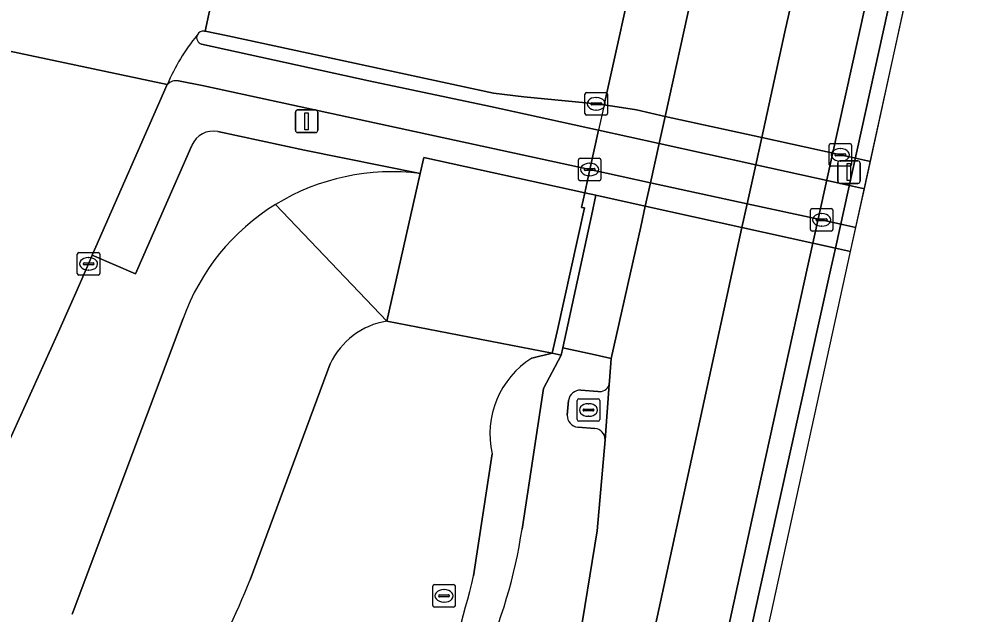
# Model space of a CAD drawing. Extents: x 161771 to 163125, y 382475 to 383179.
# Drawn here: x 163083.42 to 163125.44, y 382834.56 to 382860.96 of the extents above; entities that cross this region are included whole.
import ezdxf

# ---------------------------------------------------------------- set-up
doc = ezdxf.new("R2010")
doc.units = 0
for name, color, linetype in [('IMGEO_Berm_gesloten', 7, 'Continuous'), ('IMGEO_Berm_groen', 7, 'Continuous'), ('IMGEO_Berm_open', 7, 'Continuous'), ('IMGEO_Dek', 7, 'Continuous'), ('IMGEO_Fietspad_open', 7, 'Continuous'), ('IMGEO_Hek', 7, 'Continuous'), ('IMGEO_Kolk', 7, 'Continuous'), ('IMGEO_Lichtmast', 7, 'Continuous'), ('IMGEO_Muur', 7, 'Continuous'), ('IMGEO_Rijbaan_lokaal_gesloten', 7, 'Continuous'), ('IMGEO_Rijbaan_lokaal_open', 7, 'Continuous'), ('IMGEO_Rijbaan_regionaal_gesloten', 7, 'Continuous'), ('IMGEO_Rioolput', 7, 'Continuous'), ('IMGEO_Verkeerseiland_open', 7, 'Continuous'), ('IMGEO_Voetpad_open', 7, 'Continuous')]:
    doc.layers.add(name, color=color, linetype=linetype)

msp = doc.modelspace()

# ---------------------------------------------------------------- linework, layer by layer
at = {"layer": 'IMGEO_Berm_gesloten'}
for points in [[(163116.394, 382876.283), (163113.712, 382876.901), (163111.955, 382868.934), (163111.524, 382866.98), (163111.132, 382865.201), (163110.872, 382864.021), (163109.356, 382857.146), (163109.108, 382856.02), (163108.723, 382854.273), (163108.495, 382853.241), (163108.985, 382853.133), (163111.173, 382852.65), (163111.403, 382853.691), (163111.787, 382855.428), (163112.052, 382856.631), (163113.554, 382863.429), (163113.815, 382864.608), (163114.206, 382866.379), (163114.366, 382867.104), (163114.481, 382867.624), (163114.64, 382868.342)], [(163124.792, 382874.35), (163123.799, 382874.579), (163118.597, 382851.012), (163119.599, 382850.791)], [(163119.599, 382850.791), (163118.753, 382850.978), (163118.597, 382851.012), (163118.389, 382850.071), (163115.994, 382839.194), (163112.568, 382823.482), (163109.53, 382809.698), (163104.888, 382788.699), (163097.779, 382756.342), (163092.352, 382731.806), (163089.329, 382718.022), (163090.29, 382717.805), (163093.317, 382731.613), (163098.678, 382755.809), (163105.855, 382788.441), (163110.44, 382809.236), (163116.235, 382835.587), (163119.385, 382849.819)]]:
    msp.add_lwpolyline(points, close=True, dxfattribs=at)
at = {"layer": 'IMGEO_Berm_groen'}
for points in [[(163101.198, 382854.098), (163096.064, 382855.134), (163092.23, 382855.963)], [(163091.076, 382855.349), (163088.583, 382849.647), (163086.663, 382850.479), (163086.501, 382850.092), (163086, 382848.944), (163085.107, 382846.948), (163082.284, 382840.738)], [(163099.721, 382847.548), (163094.788, 382852.724)], [(163090.691, 382847.667), (163085.778, 382834.557)], [(163085.778, 382834.557), (163090.691, 382847.667)], [(163106.146, 382845.911), (163107.053, 382846.133), (163099.721, 382847.548)], [(163109.57, 382844.733), (163109.582, 382844.908), (163109.658, 382845.897), (163108.959, 382846.051), (163107.52, 382846.361), (163107.451, 382846.044), (163106.67, 382844.567), (163105.713, 382838.322)], [(163105.713, 382838.322), (163106.67, 382844.567), (163107.451, 382846.044), (163107.053, 382846.133), (163106.146, 382845.911)], [(163097.21, 382845.651), (163093.669, 382836.081)], [(163093.669, 382836.081), (163097.21, 382845.651)], [(163108.317, 382844.49), (163109.077, 382844.436)], [(163107.711, 382843.379), (163107.772, 382844.036)], [(163108.945, 382842.788), (163108.185, 382842.848)], [(163108.178, 382833.243), (163108.39, 382834.252), (163109.047, 382838.25), (163109.396, 382842.292)], [(163104.39, 382841.669), (163103.566, 382836.25)], [(163103.566, 382836.25), (163104.39, 382841.669)]]:
    msp.add_lwpolyline(points, dxfattribs=at)
msp.add_lwpolyline([(163108.475, 382852.571), (163108.354, 382852.597), (163108.495, 382853.241), (163101.357, 382854.803), (163101.198, 382854.098), (163099.721, 382847.548), (163107.053, 382846.133), (163107.266, 382847.097)], close=True, dxfattribs=at)
for centre, radius, start, end in [((163092.033, 382854.942), 1.04, 79.0922, 156.9393), ((163099.939, 382844.331), 9.847, 82.6559, 121.541), ((163099.933, 382844.368), 9.813, 121.6197, 160.354), ((163099.933, 382844.368), 9.813, 121.6197, 160.354), ((163100.24, 382844.25), 3.338, 98.948, 155.1923), ((163100.24, 382844.25), 3.338, 98.948, 155.1923), ((163108.261, 382842.551), 3.97, 122.1852, 192.84), ((163108.261, 382842.551), 3.97, 122.1852, 192.84), ((163109.163, 382844.85), 0.423, 258.2423, 343.89), ((163108.308, 382843.947), 0.543, 89.0553, 170.5351), ((163108.246, 382843.379), 0.535, 180.0348, 263.473), ((163108.899, 382842.293), 0.497, 359.9049, 84.654), ((163082.994, 382841.779), 22.98, 335.6666, 351.3481), ((163082.994, 382841.779), 22.98, 335.6666, 351.3481), ((163038.138, 382852.351), 67.38, 336.54173, 346.17527), ((163038.138, 382852.351), 67.38, 336.54173, 346.17527), ((163042.869, 382856.975), 54.929, 327.0532, 337.643), ((163042.869, 382856.975), 54.929, 327.0532, 337.643)]:
    msp.add_arc(centre, radius, start, end, dxfattribs=at)
at = {"layer": 'IMGEO_Berm_open'}
for points in [[(163094.788, 382852.724), (163099.721, 382847.548), (163101.198, 382854.098)], [(163109.396, 382842.292), (163109.57, 382844.733)], [(163109.077, 382844.436), (163108.317, 382844.49)], [(163107.772, 382844.036), (163107.711, 382843.379)], [(163108.185, 382842.848), (163108.945, 382842.788)]]:
    msp.add_lwpolyline(points, dxfattribs=at)
msp.add_lwpolyline([(163110.971, 382851.738), (163111.173, 382852.65), (163108.985, 382853.133), (163108.788, 382852.224), (163107.52, 382846.361), (163108.959, 382846.051), (163109.658, 382845.897)], close=True, dxfattribs=at)
for centre, radius, start, end in [((163099.939, 382844.331), 9.847, 82.6559, 121.541), ((163109.163, 382844.85), 0.423, 258.2423, 343.89), ((163108.308, 382843.947), 0.543, 89.0553, 170.5351), ((163108.246, 382843.379), 0.535, 180.0348, 263.473), ((163108.899, 382842.293), 0.497, 359.9049, 84.654)]:
    msp.add_arc(centre, radius, start, end, dxfattribs=at)
at = {"layer": 'IMGEO_Dek'}
msp.add_lwpolyline([(163120.278, 382850.642), (163125.436, 382874.202), (163113.712, 382876.901), (163111.955, 382868.934), (163111.524, 382866.98), (163111.132, 382865.201), (163110.872, 382864.021), (163109.356, 382857.146), (163109.108, 382856.02), (163108.723, 382854.273), (163108.495, 382853.241), (163108.985, 382853.133), (163111.173, 382852.65), (163118.753, 382850.978), (163119.742, 382850.76)], close=True, dxfattribs=at)
at = {"layer": 'IMGEO_Fietspad_open'}
for points in [[(163120.51, 382851.701), (163120.886, 382853.419), (163120.354, 382853.536), (163119.365, 382853.754), (163116.07, 382854.482), (163111.787, 382855.428), (163109.108, 382856.02), (163104.314, 382857.079), (163098.92, 382858.206), (163091.503, 382859.842)], [(163090.485, 382858.21), (163091.604, 382857.986), (163108.723, 382854.273), (163111.403, 382853.691), (163115.685, 382852.76), (163118.99, 382852.042), (163119.976, 382851.821), (163120.51, 382851.701)]]:
    msp.add_lwpolyline(points, dxfattribs=at)
for centre, radius, start, end in [((163098.302, 382854.531), 9.024, 140.8034, 157.0611), ((163091.594, 382860.132), 0.304, 160.3141, 252.5819), ((163090.391, 382857.663), 0.555, 80.2322, 136.0801)]:
    msp.add_arc(centre, radius, start, end, dxfattribs=at)
at = {"layer": 'IMGEO_Hek'}
for points in [[(163109.356, 382857.146), (163110.872, 382864.021)], [(163109.356, 382857.146), (163109.108, 382856.02)], [(163108.723, 382854.273), (163109.108, 382856.02)], [(163101.198, 382854.098), (163101.357, 382854.803)], [(163101.357, 382854.803), (163108.495, 382853.241)], [(163099.721, 382847.548), (163101.198, 382854.098)], [(163108.495, 382853.241), (163108.723, 382854.273)]]:
    msp.add_lwpolyline(points, dxfattribs=at)
at = {"layer": 'IMGEO_Kolk'}
for p, q in [((163108.576, 382857.692), (163109.428, 382857.692)), ((163108.501, 382856.766), (163108.501, 382857.618)), ((163108.989, 382857.472), (163109.014, 382857.472)), ((163109.502, 382857.618), (163109.502, 382856.766)), ((163108.76, 382857.186), (163108.76, 382857.198)), ((163109.198, 382857.149), (163108.8, 382857.149)), ((163108.803, 382857.235), (163109.201, 382857.235)), ((163109.012, 382856.912), (163108.987, 382856.912)), ((163109.244, 382857.198), (163109.244, 382857.186)), ((163109.428, 382856.692), (163108.576, 382856.692)), ((163119.32, 382854.501), (163119.32, 382855.353)), ((163119.395, 382855.427), (163120.247, 382855.427)), ((163119.808, 382855.207), (163119.833, 382855.207)), ((163120.321, 382855.353), (163120.321, 382854.501)), ((163108.284, 382854.777), (163109.136, 382854.777)), ((163119.579, 382854.921), (163119.579, 382854.933)), ((163120.017, 382854.884), (163119.619, 382854.884)), ((163119.622, 382854.97), (163120.02, 382854.97)), ((163120.063, 382854.933), (163120.063, 382854.921)), ((163108.209, 382853.851), (163108.209, 382854.703)), ((163108.511, 382854.32), (163108.909, 382854.32)), ((163108.697, 382854.557), (163108.722, 382854.557)), ((163109.21, 382854.703), (163109.21, 382853.851)), ((163120.247, 382854.427), (163119.395, 382854.427)), ((163119.831, 382854.647), (163119.806, 382854.647)), ((163108.468, 382854.271), (163108.468, 382854.283)), ((163108.906, 382854.234), (163108.508, 382854.234)), ((163108.72, 382853.997), (163108.695, 382853.997)), ((163108.952, 382854.283), (163108.952, 382854.271)), ((163109.136, 382853.777), (163108.284, 382853.777)), ((163118.492, 382851.617), (163118.492, 382852.469)), ((163118.567, 382852.543), (163119.419, 382852.543)), ((163118.98, 382852.323), (163119.005, 382852.323)), ((163119.493, 382852.469), (163119.493, 382851.617)), ((163118.751, 382852.037), (163118.751, 382852.049)), ((163119.189, 382852), (163118.791, 382852)), ((163118.794, 382852.086), (163119.192, 382852.086)), ((163119.235, 382852.049), (163119.235, 382852.037)), ((163119.419, 382851.543), (163118.567, 382851.543)), ((163119.003, 382851.763), (163118.978, 382851.763)), ((163086.075, 382850.592), (163086.927, 382850.592)), ((163086, 382849.666), (163086, 382850.518)), ((163086.302, 382850.135), (163086.7, 382850.135)), ((163086.488, 382850.372), (163086.513, 382850.372)), ((163087.001, 382850.518), (163087.001, 382849.666)), ((163086.259, 382850.086), (163086.259, 382850.098)), ((163086.697, 382850.049), (163086.299, 382850.049)), ((163086.511, 382849.812), (163086.486, 382849.812)), ((163086.743, 382850.098), (163086.743, 382850.086)), ((163086.927, 382849.592), (163086.075, 382849.592)), ((163108.158, 382843.182), (163108.158, 382844.034)), ((163108.233, 382844.108), (163109.085, 382844.108)), ((163108.646, 382843.888), (163108.671, 382843.888)), ((163109.159, 382844.034), (163109.159, 382843.182)), ((163108.417, 382843.602), (163108.417, 382843.614)), ((163108.855, 382843.565), (163108.457, 382843.565)), ((163108.46, 382843.651), (163108.858, 382843.651)), ((163108.901, 382843.614), (163108.901, 382843.602)), ((163109.085, 382843.108), (163108.233, 382843.108)), ((163108.669, 382843.328), (163108.644, 382843.328))]:
    msp.add_line(p, q, dxfattribs=at)
for points in [[(163108.576, 382857.692), (163109.428, 382857.692)], [(163108.501, 382856.766), (163108.501, 382857.618)], [(163109.502, 382857.618), (163109.502, 382856.766)], [(163109.428, 382856.692), (163108.576, 382856.692)], [(163119.32, 382854.501), (163119.32, 382855.353)], [(163119.395, 382855.427), (163120.247, 382855.427)], [(163120.321, 382855.353), (163120.321, 382854.501)], [(163108.284, 382854.777), (163109.136, 382854.777)], [(163108.209, 382853.851), (163108.209, 382854.703)], [(163109.21, 382854.703), (163109.21, 382853.851)], [(163120.247, 382854.427), (163119.395, 382854.427)], [(163109.136, 382853.777), (163108.284, 382853.777)], [(163118.492, 382851.617), (163118.492, 382852.469)], [(163118.567, 382852.543), (163119.419, 382852.543)], [(163119.493, 382852.469), (163119.493, 382851.617)], [(163119.419, 382851.543), (163118.567, 382851.543)], [(163086.075, 382850.592), (163086.927, 382850.592)], [(163086, 382849.666), (163086, 382850.518)], [(163087.001, 382850.518), (163087.001, 382849.666)], [(163086.927, 382849.592), (163086.075, 382849.592)], [(163108.158, 382843.182), (163108.158, 382844.034)], [(163108.233, 382844.108), (163109.085, 382844.108)], [(163109.159, 382844.034), (163109.159, 382843.182)], [(163109.085, 382843.108), (163108.233, 382843.108)]]:
    msp.add_lwpolyline(points, dxfattribs=at)
for centre, radius, start, end in [((163108.578, 382857.616), 0.0765, 91.552, 178.448), ((163108.578, 382857.616), 0.0765, 91.552, 178.448), ((163109.426, 382857.616), 0.0765, 1.552, 88.448), ((163109.426, 382857.616), 0.0765, 1.552, 88.448), ((163108.8, 382857.195), 0.0403, 85.8775, 175.7526), ((163108.797, 382857.185), 0.0366, 178.938, 274.7102), ((163109.201, 382857.192), 0.043, 264.8664, 352.4533), ((163109.205, 382857.197), 0.0386, 1.7309, 96.639), ((163108.578, 382856.768), 0.0765, 181.552, 268.448), ((163108.578, 382856.768), 0.0765, 181.552, 268.448), ((163109.426, 382856.768), 0.0765, 271.552, 358.448), ((163109.426, 382856.768), 0.0765, 271.552, 358.448), ((163119.397, 382855.351), 0.0765, 91.552, 178.448), ((163119.397, 382855.351), 0.0765, 91.552, 178.448), ((163120.245, 382855.351), 0.0765, 1.552, 88.448), ((163120.245, 382855.351), 0.0765, 1.552, 88.448), ((163108.286, 382854.701), 0.0765, 91.552, 178.448), ((163108.286, 382854.701), 0.0765, 91.552, 178.448), ((163109.134, 382854.701), 0.0765, 1.552, 88.448), ((163109.134, 382854.701), 0.0765, 1.552, 88.448), ((163119.619, 382854.93), 0.0403, 85.8775, 175.7526), ((163119.616, 382854.92), 0.0366, 178.938, 274.7102), ((163120.02, 382854.927), 0.043, 264.8664, 352.4533), ((163120.024, 382854.932), 0.0386, 1.7309, 96.639), ((163108.508, 382854.28), 0.0403, 85.8775, 175.7526), ((163108.913, 382854.282), 0.0386, 1.7309, 96.639), ((163119.397, 382854.503), 0.0765, 181.552, 268.448), ((163119.397, 382854.503), 0.0765, 181.552, 268.448), ((163120.245, 382854.503), 0.0765, 271.552, 358.448), ((163120.245, 382854.503), 0.0765, 271.552, 358.448), ((163108.505, 382854.27), 0.0366, 178.938, 274.7102), ((163108.909, 382854.277), 0.043, 264.8664, 352.4533), ((163108.286, 382853.853), 0.0765, 181.552, 268.448), ((163108.286, 382853.853), 0.0765, 181.552, 268.448), ((163109.134, 382853.853), 0.0765, 271.552, 358.448), ((163109.134, 382853.853), 0.0765, 271.552, 358.448), ((163118.569, 382852.467), 0.0765, 91.552, 178.448), ((163118.569, 382852.467), 0.0765, 91.552, 178.448), ((163119.417, 382852.467), 0.0765, 1.552, 88.448), ((163119.417, 382852.467), 0.0765, 1.552, 88.448), ((163118.791, 382852.046), 0.0403, 85.8775, 175.7526), ((163118.788, 382852.036), 0.0366, 178.938, 274.7102), ((163119.192, 382852.043), 0.043, 264.8664, 352.4533), ((163119.196, 382852.048), 0.0386, 1.7309, 96.639), ((163118.569, 382851.619), 0.0765, 181.552, 268.448), ((163118.569, 382851.619), 0.0765, 181.552, 268.448), ((163119.417, 382851.619), 0.0765, 271.552, 358.448), ((163119.417, 382851.619), 0.0765, 271.552, 358.448), ((163086.077, 382850.516), 0.0765, 91.552, 178.448), ((163086.077, 382850.516), 0.0765, 91.552, 178.448), ((163086.925, 382850.516), 0.0765, 1.552, 88.448), ((163086.925, 382850.516), 0.0765, 1.552, 88.448), ((163086.299, 382850.095), 0.0403, 85.8775, 175.7526), ((163086.704, 382850.097), 0.0386, 1.7309, 96.639), ((163086.296, 382850.085), 0.0366, 178.938, 274.7102), ((163086.7, 382850.092), 0.043, 264.8664, 352.4533), ((163086.077, 382849.668), 0.0765, 181.552, 268.448), ((163086.077, 382849.668), 0.0765, 181.552, 268.448), ((163086.925, 382849.668), 0.0765, 271.552, 358.448), ((163086.925, 382849.668), 0.0765, 271.552, 358.448), ((163108.235, 382844.032), 0.0765, 91.552, 178.448), ((163108.235, 382844.032), 0.0765, 91.552, 178.448), ((163109.083, 382844.032), 0.0765, 1.552, 88.448), ((163109.083, 382844.032), 0.0765, 1.552, 88.448), ((163108.457, 382843.611), 0.0403, 85.8775, 175.7526), ((163108.454, 382843.601), 0.0366, 178.938, 274.7102), ((163108.858, 382843.608), 0.043, 264.8664, 352.4533), ((163108.862, 382843.613), 0.0386, 1.7309, 96.639), ((163108.235, 382843.184), 0.0765, 181.552, 268.448), ((163108.235, 382843.184), 0.0765, 181.552, 268.448), ((163109.083, 382843.184), 0.0765, 271.552, 358.448), ((163109.083, 382843.184), 0.0765, 271.552, 358.448)]:
    msp.add_arc(centre, radius, start, end, dxfattribs=at)
for centre, major_axis, ratio, start_param, end_param in [((163108.988, 382857.192), (-0.387, 0.002), 0.722429, 4.712389, 7.853982), ((163109.013, 382857.192), (-0.39, 0.002), 0.717154, 1.570796, 4.712389), ((163119.807, 382854.927), (-0.387, 0.002), 0.722429, 4.712389, 7.853982), ((163119.832, 382854.927), (-0.39, 0.002), 0.717154, 1.570796, 4.712389), ((163108.696, 382854.277), (-0.387, 0.002), 0.722429, 4.712389, 7.853982), ((163108.721, 382854.277), (-0.39, 0.002), 0.717154, 1.570796, 4.712389), ((163118.979, 382852.043), (-0.387, 0.002), 0.722429, 4.712389, 7.853982), ((163119.004, 382852.043), (-0.39, 0.002), 0.717154, 1.570796, 4.712389), ((163086.487, 382850.092), (-0.387, 0.002), 0.722429, 4.712389, 7.853982), ((163086.512, 382850.092), (-0.39, 0.002), 0.717154, 1.570796, 4.712389), ((163108.645, 382843.608), (-0.387, 0.002), 0.722429, 4.712389, 7.853982), ((163108.67, 382843.608), (-0.39, 0.002), 0.717154, 1.570796, 4.712389)]:
    msp.add_ellipse(centre, major_axis=major_axis, ratio=ratio, start_param=start_param, end_param=end_param, dxfattribs=at)
at = {"layer": 'IMGEO_Lichtmast'}
for p, q in [((163095.767, 382856.917), (163096.557, 382856.917)), ((163096.557, 382856.917), (163095.767, 382856.917)), ((163095.667, 382856.017), (163095.667, 382856.817)), ((163095.667, 382856.817), (163095.667, 382856.017)), ((163096.657, 382856.817), (163096.657, 382856.017)), ((163096.657, 382856.017), (163096.657, 382856.817)), ((163096.557, 382855.917), (163095.767, 382855.917)), ((163095.767, 382855.917), (163096.557, 382855.917)), ((163119.704, 382853.762), (163119.704, 382854.562)), ((163119.704, 382854.562), (163119.704, 382853.762)), ((163119.804, 382854.662), (163120.594, 382854.662)), ((163120.594, 382854.662), (163119.804, 382854.662)), ((163120.694, 382854.562), (163120.694, 382853.762)), ((163120.694, 382853.762), (163120.694, 382854.562)), ((163120.594, 382853.662), (163119.804, 382853.662)), ((163119.804, 382853.662), (163120.594, 382853.662))]:
    msp.add_line(p, q, dxfattribs=at)
for points in [[(163096.087, 382856.792), (163096.237, 382856.792), (163096.237, 382856.042), (163096.087, 382856.042), (163096.087, 382856.792)], [(163120.124, 382854.537), (163120.274, 382854.537), (163120.274, 382853.787), (163120.124, 382853.787), (163120.124, 382854.537)]]:
    msp.add_lwpolyline(points, dxfattribs=at)
for centre, start, end in [((163095.767, 382856.817), 90, 180), ((163095.767, 382856.817), 90, 180), ((163096.557, 382856.817), 0, 90), ((163096.557, 382856.817), 360, 90), ((163095.767, 382856.017), 180, 270), ((163095.767, 382856.017), 180, 270), ((163096.557, 382856.017), 270, 0), ((163096.557, 382856.017), 270, 0), ((163119.804, 382854.562), 90, 180), ((163119.804, 382854.562), 90, 180), ((163120.594, 382854.562), 0, 90), ((163120.594, 382854.562), 360, 90), ((163119.804, 382853.762), 180, 270), ((163119.804, 382853.762), 180, 270), ((163120.594, 382853.762), 270, 0), ((163120.594, 382853.762), 270, 0)]:
    msp.add_arc(centre, 0.1, start, end, dxfattribs=at)
at = {"layer": 'IMGEO_Muur'}
msp.add_lwpolyline([(163107.053, 382846.133), (163107.451, 382846.044), (163107.52, 382846.361), (163108.788, 382852.224), (163108.985, 382853.133), (163108.495, 382853.241), (163108.354, 382852.597), (163108.475, 382852.571), (163107.266, 382847.097)], close=True, dxfattribs=at)
at = {"layer": 'IMGEO_Rijbaan_lokaal_gesloten'}
for points in [[(163091.641, 382860.416), (163091.667, 382860.411), (163093.283, 382867.893)], [(163089.991, 382858.048), (163077.341, 382860.728)], [(163077.341, 382860.728), (163089.991, 382858.048)], [(163082.284, 382840.738), (163085.107, 382846.948), (163086, 382848.944), (163086.501, 382850.092), (163086.663, 382850.479), (163089.991, 382858.048)]]:
    msp.add_lwpolyline(points, dxfattribs=at)
for centre, radius, start, end in [((163098.302, 382854.531), 9.024, 140.8034, 157.0611), ((163091.602, 382860.092), 0.327, 83.1532, 154.1641)]:
    msp.add_arc(centre, radius, start, end, dxfattribs=at)
at = {"layer": 'IMGEO_Rijbaan_lokaal_open'}
for points in [[(163093.283, 382867.893), (163091.667, 382860.411), (163092.668, 382860.213), (163104.447, 382857.666), (163105.793, 382857.496), (163109.003, 382857.193), (163109.217, 382857.162), (163109.356, 382857.146), (163110.783, 382856.92), (163112.052, 382856.631), (163116.34, 382855.691), (163119.633, 382854.969), (163120.622, 382854.752), (163121.152, 382854.635)], [(163121.152, 382854.635), (163122.638, 382861.422)]]:
    msp.add_lwpolyline(points, dxfattribs=at)
at = {"layer": 'IMGEO_Rijbaan_regionaal_gesloten'}
for points in [[(163120.69, 382875.294), (163116.394, 382876.283), (163114.64, 382868.342), (163114.481, 382867.624), (163114.366, 382867.104), (163114.206, 382866.379), (163113.815, 382864.608), (163113.554, 382863.429), (163112.052, 382856.631), (163111.787, 382855.428), (163111.403, 382853.691), (163111.173, 382852.65), (163115.451, 382851.706), (163115.685, 382852.76), (163116.07, 382854.482), (163116.34, 382855.691), (163117.364, 382860.385), (163117.832, 382862.485), (163118.095, 382863.661), (163118.487, 382865.419), (163118.623, 382866.03), (163118.746, 382866.578), (163118.928, 382867.396)], [(163123.799, 382874.579), (163120.69, 382875.294), (163118.928, 382867.396), (163118.746, 382866.578), (163118.623, 382866.03), (163118.487, 382865.419), (163118.095, 382863.661), (163117.832, 382862.485), (163117.364, 382860.385), (163116.34, 382855.691), (163116.07, 382854.482), (163115.685, 382852.76), (163115.451, 382851.706), (163118.597, 382851.012)], [(163120.278, 382850.641), (163125.436, 382874.202), (163124.792, 382874.35), (163119.599, 382850.791)], [(163118.597, 382851.012), (163115.451, 382851.706), (163108.249, 382818.498), (163105.013, 382802.656), (163086.379, 382718.686), (163089.329, 382718.022), (163092.352, 382731.806), (163097.779, 382756.342), (163104.888, 382788.699), (163109.53, 382809.698), (163112.568, 382823.482), (163115.994, 382839.194), (163118.389, 382850.071)], [(163091.253, 382717.588), (163095.999, 382739.744), (163120.278, 382850.642), (163119.742, 382850.76), (163119.599, 382850.791), (163119.385, 382849.819), (163116.235, 382835.587), (163110.44, 382809.236), (163105.855, 382788.441), (163098.678, 382755.809), (163093.317, 382731.613), (163090.29, 382717.805)]]:
    msp.add_lwpolyline(points, close=True, dxfattribs=at)
msp.add_lwpolyline([(163105.013, 382802.656), (163108.249, 382818.498), (163115.451, 382851.706), (163111.173, 382852.65), (163110.971, 382851.738), (163109.658, 382845.897), (163109.582, 382844.908), (163109.57, 382844.733), (163109.396, 382842.292), (163109.047, 382838.25), (163108.39, 382834.252), (163108.178, 382833.243), (163107.418, 382829.888), (163105.355, 382820.514), (163104.554, 382816.946), (163104.527, 382816.828), (163101.845, 382804.538)], dxfattribs=at)
at = {"layer": 'IMGEO_Rioolput'}
for p, q in [((163101.83, 382835.864), (163102.682, 382835.864)), ((163101.755, 382834.938), (163101.755, 382835.79)), ((163102.243, 382835.644), (163102.268, 382835.644)), ((163102.756, 382835.79), (163102.756, 382834.938)), ((163102.014, 382835.358), (163102.014, 382835.37)), ((163102.452, 382835.321), (163102.054, 382835.321)), ((163102.057, 382835.407), (163102.455, 382835.407)), ((163102.266, 382835.084), (163102.241, 382835.084)), ((163102.498, 382835.37), (163102.498, 382835.358)), ((163102.682, 382834.864), (163101.83, 382834.864))]:
    msp.add_line(p, q, dxfattribs=at)
for points in [[(163101.83, 382835.864), (163102.682, 382835.864)], [(163101.755, 382834.938), (163101.755, 382835.79)], [(163102.756, 382835.79), (163102.756, 382834.938)], [(163102.682, 382834.864), (163101.83, 382834.864)]]:
    msp.add_lwpolyline(points, dxfattribs=at)
for centre, radius, start, end in [((163101.832, 382835.788), 0.0765, 91.552, 178.448), ((163101.832, 382835.788), 0.0765, 91.552, 178.448), ((163102.68, 382835.788), 0.0765, 1.552, 88.448), ((163102.68, 382835.788), 0.0765, 1.552, 88.448), ((163102.054, 382835.367), 0.0403, 85.8775, 175.7526), ((163102.051, 382835.357), 0.0366, 178.938, 274.7102), ((163102.455, 382835.364), 0.043, 264.8664, 352.4533), ((163102.459, 382835.369), 0.0386, 1.7309, 96.639), ((163101.832, 382834.94), 0.0765, 181.552, 268.448), ((163101.832, 382834.94), 0.0765, 181.552, 268.448), ((163102.68, 382834.94), 0.0765, 271.552, 358.448), ((163102.68, 382834.94), 0.0765, 271.552, 358.448)]:
    msp.add_arc(centre, radius, start, end, dxfattribs=at)
for centre, major_axis, ratio, start_param, end_param in [((163102.242, 382835.364), (-0.387, 0.002), 0.722429, 4.712389, 7.853982), ((163102.267, 382835.364), (-0.39, 0.002), 0.717154, 1.570796, 4.712389)]:
    msp.add_ellipse(centre, major_axis=major_axis, ratio=ratio, start_param=start_param, end_param=end_param, dxfattribs=at)
at = {"layer": 'IMGEO_Verkeerseiland_open'}
for points in [[(163121.152, 382854.635), (163120.622, 382854.752), (163119.633, 382854.969), (163116.34, 382855.691), (163112.052, 382856.631), (163110.783, 382856.92), (163109.356, 382857.146), (163109.217, 382857.162), (163109.003, 382857.193), (163105.793, 382857.496), (163104.447, 382857.666), (163092.668, 382860.213), (163091.667, 382860.411), (163091.641, 382860.416)], [(163091.503, 382859.842), (163098.92, 382858.206), (163104.314, 382857.079), (163109.108, 382856.02), (163111.787, 382855.428), (163116.07, 382854.482), (163119.365, 382853.754), (163120.354, 382853.536), (163120.886, 382853.419), (163121.152, 382854.635)]]:
    msp.add_lwpolyline(points, dxfattribs=at)
for centre, radius, start, end in [((163091.594, 382860.132), 0.304, 160.3141, 252.5819), ((163091.602, 382860.092), 0.327, 83.1532, 154.1641)]:
    msp.add_arc(centre, radius, start, end, dxfattribs=at)
at = {"layer": 'IMGEO_Voetpad_open'}
for points in [[(163120.278, 382850.642), (163120.51, 382851.701), (163119.976, 382851.821), (163118.99, 382852.042), (163115.685, 382852.76), (163111.403, 382853.691), (163108.723, 382854.273), (163091.604, 382857.986), (163090.485, 382858.21)], [(163089.991, 382858.048), (163086.663, 382850.479), (163088.583, 382849.647), (163091.076, 382855.349)], [(163092.23, 382855.963), (163096.064, 382855.134), (163101.198, 382854.098), (163101.357, 382854.803), (163108.495, 382853.241), (163108.985, 382853.133), (163111.173, 382852.65), (163115.451, 382851.706), (163118.597, 382851.012), (163118.753, 382850.978), (163119.599, 382850.791), (163119.742, 382850.76), (163120.278, 382850.642)]]:
    msp.add_lwpolyline(points, dxfattribs=at)
for centre, radius, start, end in [((163090.391, 382857.663), 0.555, 80.2322, 136.0801), ((163092.033, 382854.942), 1.04, 79.0922, 156.9393)]:
    msp.add_arc(centre, radius, start, end, dxfattribs=at)

doc.saveas('drawing.dxf')
